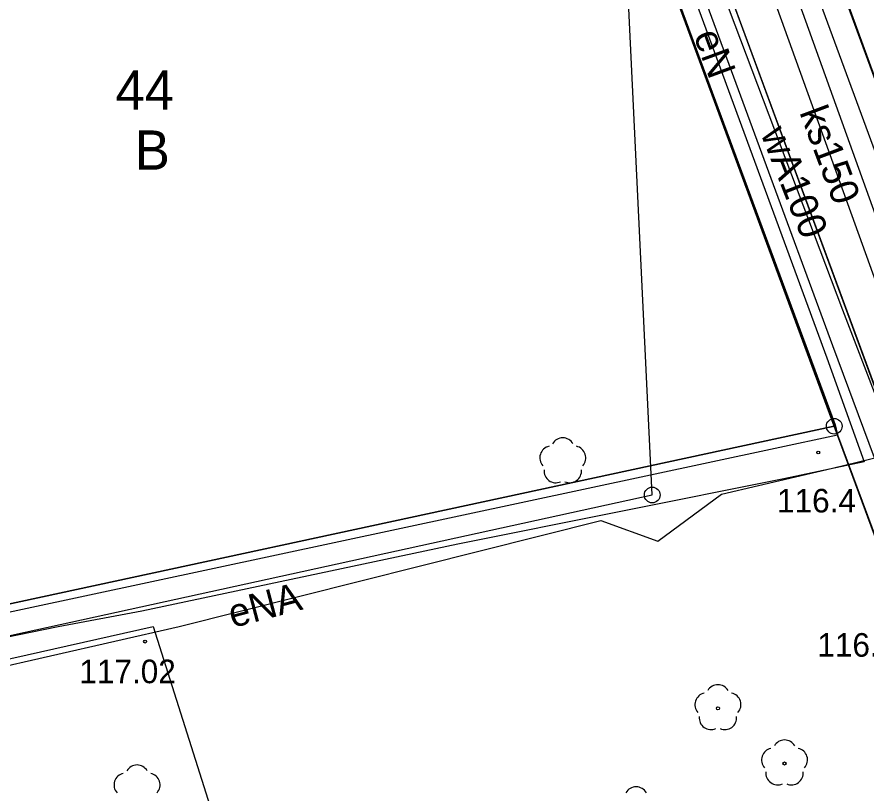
# Model space of a CAD drawing. Extents: x 6434771 to 6436222, y 5663454 to 5664782.
# Drawn here: x 6435209.09 to 6435236.11, y 5664272.2 to 5664296.89 of the extents above; entities that cross this region are included whole.
import ezdxf

# ---------------------------------------------------------------- set-up
doc = ezdxf.new("R2010")
doc.units = 0
for name, color, linetype in [('Warstwa 1', 7, 'Continuous'), ('Warstwa 10', 7, 'Continuous'), ('Warstwa 11', 7, 'Continuous'), ('Warstwa 12', 7, 'Continuous'), ('Warstwa 13', 7, 'Continuous'), ('Warstwa 15', 7, 'Continuous'), ('Warstwa 2', 7, 'Continuous'), ('Warstwa 25', 7, 'Continuous'), ('Warstwa 3', 7, 'Continuous'), ('Warstwa 6', 7, 'Continuous'), ('Warstwa 7', 7, 'Continuous'), ('Warstwa 8', 7, 'Continuous'), ('Warstwa 9', 7, 'Continuous')]:
    doc.layers.add(name, color=color, linetype=linetype)

msp = doc.modelspace()

# ---------------------------------------------------------------- linework, layer by layer
at = {"layer": 'Warstwa 1'}
for p, q in [((6435221.554, 5664320.562), (6435235.07, 5664283.87)), ((6435221.554, 5664320.562), (6435235.07, 5664283.87)), ((6435231.756, 5664307.466), (6435238.504, 5664289.102)), ((6435231.756, 5664307.466), (6435238.504, 5664289.102)), ((6435199.266, 5664276.156), (6435235.07, 5664283.87)), ((6435199.266, 5664276.156), (6435235.07, 5664283.87)), ((6435235.07, 5664283.87), (6435252.346, 5664237.168)), ((6435235.07, 5664283.87), (6435252.346, 5664237.168))]:
    msp.add_line(p, q, dxfattribs=at)
at = {"layer": 'Warstwa 10'}
msp.add_circle((6435235.07, 5664283.87), 0.25, dxfattribs=at)
at = {"layer": 'Warstwa 11'}
for centre in [(6435231.372, 5664274.897), (6435233.49, 5664273.141)]:
    msp.add_circle(centre, 0.05, dxfattribs=at)
for centre, start, end in [((6435231.372, 5664275.272), 30.1471, 149.8529), ((6435231.015, 5664275.013), 102.1471, 221.8529), ((6435231.729, 5664275.013), 318.1471, 77.8529), ((6435231.152, 5664274.594), 174.1471, 293.8529), ((6435231.592, 5664274.594), 246.1471, 5.8529), ((6435233.49, 5664273.516), 30.1471, 149.8529), ((6435233.133, 5664273.257), 102.1471, 221.8529), ((6435233.847, 5664273.257), 318.1471, 77.8529), ((6435233.27, 5664272.838), 174.1471, 293.8529), ((6435233.71, 5664272.838), 246.1471, 5.8529), ((6435228.772, 5664272.023), 30.1471, 149.8529)]:
    msp.add_arc(centre, 0.375, start, end, dxfattribs=at)
at = {"layer": 'Warstwa 12'}
for points in [[(6435238.936, 5664283.486), (6435230.267, 5664307.614), (6435230.491, 5664307.892), (6435240.026, 5664311.617), (6435237.7, 5664319.376), (6435256.172, 5664326.133), (6435276.926, 5664333.832), (6435279.843, 5664335.187), (6435281.475, 5664336.198), (6435281.74, 5664336.54), (6435282.315, 5664336.996)], [(6435255.208, 5664235.41), (6435254.548, 5664237.129), (6435253.502, 5664239.802), (6435246.255, 5664258.857), (6435242.084, 5664270.031), (6435235.344, 5664287.563), (6435229.214, 5664303.793), (6435227.47, 5664308.88), (6435226.34, 5664311.06), (6435225.386, 5664313.892), (6435224.7, 5664315.45), (6435222.922, 5664319.575), (6435222.737, 5664320.017)], [(6435254.742, 5664235.822), (6435253.049, 5664240.076), (6435248.411, 5664252.015), (6435244.402, 5664262.257), (6435242.347, 5664267.462), (6435238.734, 5664276.587), (6435237.335, 5664280.216), (6435235.03, 5664286.426), (6435230.515, 5664298.698), (6435226.86, 5664308.671), (6435225.999, 5664311.022), (6435224.996, 5664314.44), (6435224.225, 5664316.812)], [(6435225.25, 5664313.21), (6435225.51, 5664311.73), (6435225.96, 5664310.56), (6435228.129, 5664304.31), (6435234.833, 5664286.05), (6435236.023, 5664282.739), (6435233.463, 5664282.199), (6435223.102, 5664280.116), (6435213.057, 5664277.983), (6435210.395, 5664277.494), (6435204.956, 5664276.373), (6435198.245, 5664274.974), (6435188.952, 5664273.105), (6435180.03, 5664271.277), (6435178.773, 5664270.95), (6435179.201, 5664262.523)], [(6435179.776, 5664262.629), (6435179.305, 5664267.067), (6435179.712, 5664267.612), (6435179.039, 5664270.671), (6435182.418, 5664271.39), (6435186.372, 5664271.712), (6435193.776, 5664272.832), (6435214.243, 5664277.495), (6435227.654, 5664280.873), (6435229.466, 5664280.211), (6435231.484, 5664281.706), (6435235.014, 5664282.534), (6435238.936, 5664283.486)]]:
    msp.add_lwpolyline(points, dxfattribs=at)
at = {"layer": 'Warstwa 13'}
msp.add_circle((6435234.563, 5664283.033), 0.045, dxfattribs=at)
for centre, start, end in [((6435226.44, 5664283.125), 30.1471, 149.8529), ((6435226.083, 5664282.866), 102.0477, 221.9513), ((6435226.797, 5664282.866), 318.0487, 77.9523), ((6435226.22, 5664282.447), 174.1984, 293.7229), ((6435226.66, 5664282.447), 246.2771, 5.6877), ((6435212.904, 5664272.72), 30.1471, 149.8529), ((6435212.547, 5664272.461), 102.0477, 221.9513), ((6435213.261, 5664272.461), 318.0487, 77.9523)]:
    msp.add_arc(centre, 0.375, start, end, dxfattribs=at)
at = {"layer": 'Warstwa 2'}
for points in [[(6435240.078, 5664316.717), (6435242.171, 5664311.221), (6435234.978, 5664308.477), (6435235.225, 5664307.404), (6435232.222, 5664306.311), (6435238.504, 5664289.102), (6435268.046, 5664299.985), (6435281.928, 5664305.108)], [(6435235.175, 5664283.592), (6435235.101, 5664283.913), (6435223.305, 5664315.825)], [(6435151.388, 5664265.773), (6435151.788, 5664265.75), (6435235.175, 5664283.592)], [(6435252.269, 5664237.413), (6435235.175, 5664283.592)]]:
    msp.add_lwpolyline(points, dxfattribs=at)
msp.add_circle((6435229.284, 5664281.683), 0.25, dxfattribs=at)
at = {"layer": 'Warstwa 25'}
msp.add_circle((6435213.159, 5664277.018), 0.045, dxfattribs=at)
at = {"layer": 'Warstwa 3'}
msp.add_lwpolyline([(6435195.643, 5664274.318), (6435229.284, 5664281.683), (6435227.179, 5664325.445)], dxfattribs=at)
at = {"layer": 'Warstwa 6'}
for points in [[(6435224.781, 5664359.157), (6435224.331, 5664359.953), (6435218.819, 5664358.13), (6435213.95, 5664356.59), (6435226.326, 5664322.384), (6435221.554, 5664320.562), (6435235.07, 5664283.87), (6435252.346, 5664237.168), (6435257.06, 5664239.171), (6435248.364, 5664262.699), (6435240.027, 5664285.223), (6435238.504, 5664289.102), (6435231.756, 5664307.466), (6435242.171, 5664311.221), (6435240.078, 5664316.717), (6435239.35, 5664318.67), (6435238.32, 5664321.48)], [(6435238.504, 5664289.102), (6435268.046, 5664299.985), (6435259.074, 5664323.817), (6435240.078, 5664316.717), (6435242.171, 5664311.221), (6435231.756, 5664307.466)], [(6435221.554, 5664320.562), (6435207.583, 5664315.591), (6435206.679, 5664315.252), (6435201.887, 5664313.429), (6435197.337, 5664311.744), (6435190.857, 5664309.353), (6435191.106, 5664308.38), (6435199.008, 5664277.12), (6435199.266, 5664276.156), (6435235.07, 5664283.87)], [(6435252.346, 5664237.168), (6435235.07, 5664283.87), (6435199.266, 5664276.156), (6435151.139, 5664265.788), (6435151.448, 5664195.415), (6435151.806, 5664194.42), (6435152.448, 5664193.743), (6435153.306, 5664193.562), (6435154.317, 5664193.62)]]:
    msp.add_lwpolyline(points, close=True, dxfattribs=at)
msp.add_lwpolyline([(6435253.774, 5664237.831), (6435228.494, 5664306.476)], dxfattribs=at)
at = {"layer": 'Warstwa 7'}
msp.add_lwpolyline([(6435257.398, 5664233.575), (6435254.674, 5664240.746), (6435247.458, 5664259.654), (6435244.136, 5664268.015), (6435242.246, 5664272.802), (6435242.034, 5664273.175), (6435237.967, 5664284.093), (6435232.562, 5664299.101), (6435229.095, 5664308.599), (6435227.146, 5664313.784), (6435225.972, 5664316.382)], dxfattribs=at)
at = {"layer": 'Warstwa 8'}
for p, q in [((6435231.041, 5664307.055), (6435242.63, 5664275.58)), ((6435228.494, 5664306.476), (6435253.774, 5664237.831)), ((6435194.872, 5664273.329), (6435213.413, 5664277.495)), ((6435213.413, 5664277.495), (6435218.519, 5664261.451))]:
    msp.add_line(p, q, dxfattribs=at)
at = {"layer": 'Warstwa 9'}
for p, q in [((6435223.305, 5664315.825), (6435235.101, 5664283.913)), ((6435228.494, 5664306.476), (6435253.774, 5664237.831)), ((6435235.101, 5664283.913), (6435235.175, 5664283.592)), ((6435235.175, 5664283.592), (6435252.269, 5664237.413))]:
    msp.add_line(p, q, dxfattribs=at)

# ---------------------------------------------------------------- texts
at = {"layer": 'Warstwa 13'}
for s, rotation, p in [('eN', 290.163, (6435230.589, 5664296.304)), ('wA100', 291.3891, (6435232.717, 5664293.193)), ('eNA', 14.8281, (6435215.943, 5664277.449))]:
    msp.add_text(s, height=0.9, rotation=rotation, dxfattribs=at).set_placement(p)
msp.add_text('116.4', height=0.75, dxfattribs=at).set_placement((6435233.251, 5664281.127))
at = {"layer": 'Warstwa 15'}
msp.add_text('44', height=1.25, dxfattribs=at).set_placement((6435212.22, 5664293.939))
at = {"layer": 'Warstwa 2'}
msp.add_text('B', height=1.25, dxfattribs=at).set_placement((6435212.834, 5664292.03))
at = {"layer": 'Warstwa 25'}
msp.add_text('117.02', height=0.75, dxfattribs=at).set_placement((6435211.07, 5664275.696))
at = {"layer": 'Warstwa 6'}
msp.add_text('116.46', height=0.75, dxfattribs=at).set_placement((6435234.532, 5664276.539))
at = {"layer": 'Warstwa 7'}
msp.add_text('ks150', height=0.9, rotation=290.5011, dxfattribs=at).set_placement((6435233.955, 5664293.859))

doc.saveas('drawing.dxf')
